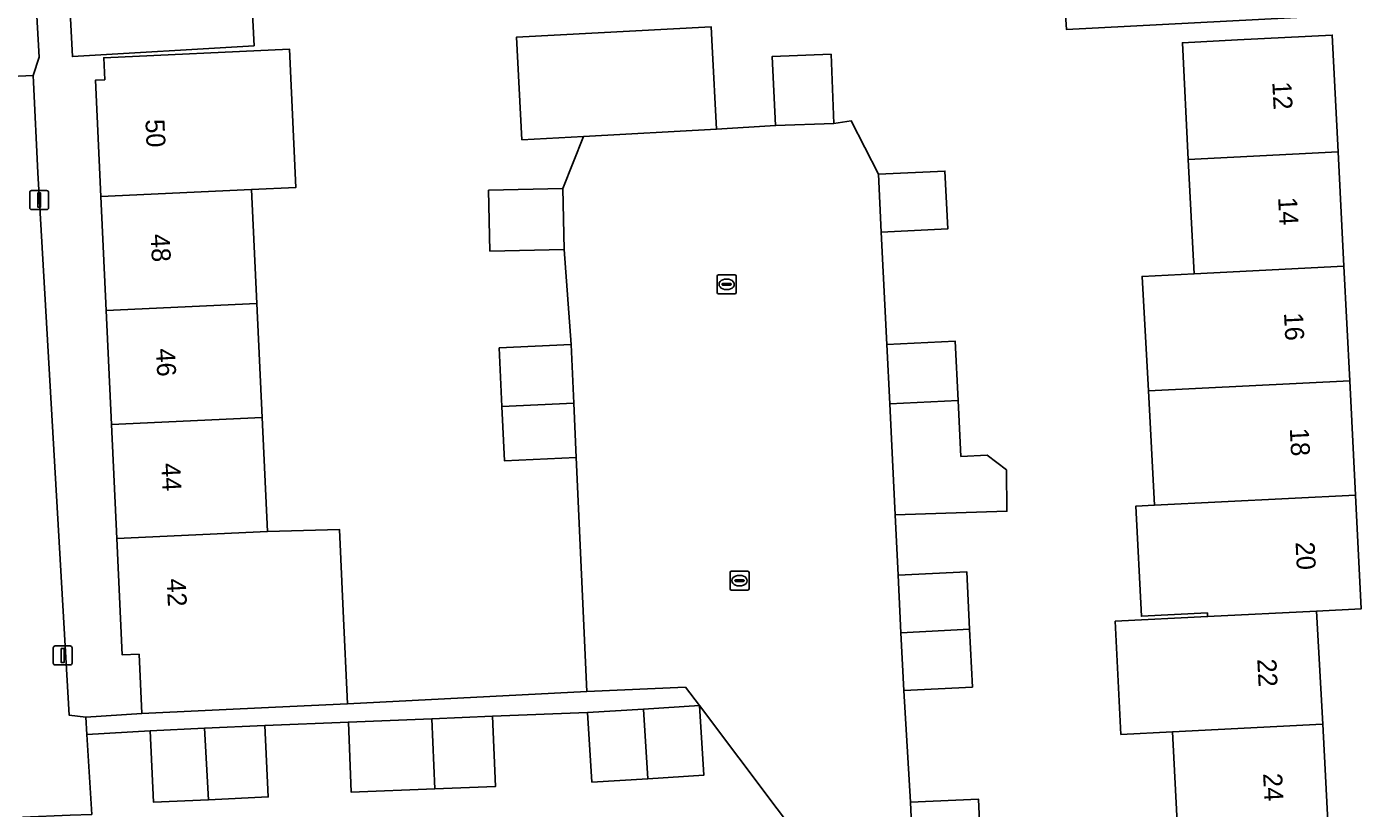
# Model space of a CAD drawing. Extents: x 161084 to 161928, y 385354 to 386522.
# Drawn here: x 161227.6 to 161297.8, y 386268.9 to 386310.1 of the extents above; entities that cross this region are included whole.
import ezdxf

# ---------------------------------------------------------------- set-up
doc = ezdxf.new("R2010")
doc.units = 0
for name, color, linetype in [('IMGEO_Erf', 7, 'Continuous'), ('IMGEO_Kolk', 7, 'Continuous'), ('IMGEO_Lichtmast', 7, 'Continuous'), ('IMGEO_Pand', 7, 'Continuous'), ('IMGEO_Pand_nummerreeks', 7, 'Continuous'), ('IMGEO_Parkeervlak_open', 7, 'Continuous'), ('IMGEO_Rijbaan_lokaal_open', 7, 'Continuous'), ('IMGEO_Voetpad_open', 7, 'Continuous')]:
    doc.layers.add(name, color=color, linetype=linetype)

msp = doc.modelspace()

# ---------------------------------------------------------------- linework, layer by layer
at = {"layer": 'IMGEO_Erf'}
for points in [[(161227.068, 386329.511), (161228.25, 386308.482), (161227.947, 386307.514), (161227.964, 386307.16), (161228.192, 386302.385), (161228.221, 386301.786), (161229.828, 386273.821), (161230.718, 386273.723), (161233.659, 386273.908), (161233.514, 386277.032), (161232.63, 386276.991), (161232.346, 386283.117), (161232.067, 386289.124), (161231.789, 386295.131), (161231.51, 386301.138), (161231.226, 386307.266), (161231.707, 386307.288), (161231.653, 386308.441), (161241.427, 386308.895), (161241.765, 386301.614), (161239.437, 386301.506), (161239.715, 386295.499), (161239.994, 386289.492), (161240.272, 386283.485), (161244.053, 386283.601), (161244.253, 386279.293), (161244.48, 386274.41), (161257.067, 386275.068), (161256.522, 386287.392), (161252.739, 386287.22), (161252.609, 386290.078), (161252.468, 386293.165), (161256.251, 386293.337), (161255.878, 386298.344), (161251.974, 386298.257), (161251.902, 386301.469), (161255.806, 386301.556), (161256.908, 386304.304), (161253.659, 386304.128), (161253.367, 386309.52)], [(161239.251, 386315.173), (161239.566, 386309.078), (161230.006, 386308.503), (161228.907, 386329.536)], [(161297.473, 386310.722), (161282.316, 386309.929), (161282.224, 386311.272)], [(161253.367, 386309.52), (161263.612, 386310.074), (161263.669, 386309.029), (161263.904, 386304.682), (161267.007, 386304.87), (161266.827, 386308.508), (161269.926, 386308.626), (161270.064, 386304.986), (161270.988, 386305.113), (161272.418, 386302.304), (161275.922, 386302.476), (161276.072, 386299.434), (161272.568, 386299.262), (161272.858, 386293.336), (161276.465, 386293.513), (161276.618, 386290.393), (161276.763, 386287.445), (161278.144, 386287.513), (161279.154, 386286.736), (161279.183, 386284.558), (161273.299, 386284.365), (161273.454, 386281.197), (161277.064, 386281.374), (161277.213, 386278.341), (161277.363, 386275.302), (161273.752, 386275.125), (161274.098, 386269.23), (161277.693, 386269.392), (161277.833, 386266.284)], [(161288.205, 386266.807), (161287.896, 386272.941), (161285.179, 386272.804), (161284.878, 386278.769), (161289.738, 386279.014), (161289.728, 386279.201), (161286.26, 386279.026), (161285.968, 386284.827), (161286.94, 386284.875), (161286.635, 386290.897), (161286.295, 386296.925), (161289.029, 386297.063), (161288.725, 386303.091), (161288.415, 386309.237), (161291.31, 386309.383), (161296.303, 386309.635), (161296.613, 386303.488), (161296.917, 386297.461), (161297.221, 386291.433), (161297.526, 386285.405), (161297.828, 386279.422), (161295.472, 386279.303), (161295.81, 386273.34), (161296.119, 386267.206)], [(161269.152, 386266.137), (161263.006, 386274.321), (161263.231, 386270.654), (161260.286, 386270.473), (161257.341, 386270.292), (161257.116, 386273.959), (161252.115, 386273.76), (161252.263, 386270.063), (161249.072, 386269.935), (161244.676, 386269.759), (161244.528, 386273.456), (161240.133, 386273.279), (161240.308, 386269.515), (161237.16, 386269.369), (161234.282, 386269.235), (161234.107, 386272.999), (161230.772, 386272.804), (161231.021, 386268.592)]]:
    msp.add_lwpolyline(points, dxfattribs=at)
at = {"layer": 'IMGEO_Kolk'}
for p, q in [((161263.932, 386296.083), (161263.932, 386296.935)), ((161264.007, 386297.009), (161264.859, 386297.009)), ((161264.42, 386296.789), (161264.445, 386296.789)), ((161264.933, 386296.935), (161264.933, 386296.083)), ((161264.859, 386296.009), (161264.007, 386296.009)), ((161264.191, 386296.503), (161264.191, 386296.515)), ((161264.629, 386296.466), (161264.231, 386296.466)), ((161264.234, 386296.552), (161264.632, 386296.552)), ((161264.443, 386296.229), (161264.418, 386296.229)), ((161264.675, 386296.515), (161264.675, 386296.503)), ((161264.61, 386280.477), (161264.61, 386281.329)), ((161264.685, 386281.403), (161265.537, 386281.403)), ((161265.611, 386281.329), (161265.611, 386280.477)), ((161264.869, 386280.897), (161264.869, 386280.909)), ((161265.307, 386280.86), (161264.909, 386280.86)), ((161264.912, 386280.946), (161265.31, 386280.946)), ((161265.121, 386280.623), (161265.096, 386280.623)), ((161265.098, 386281.183), (161265.123, 386281.183)), ((161265.353, 386280.909), (161265.353, 386280.897)), ((161265.537, 386280.403), (161264.685, 386280.403))]:
    msp.add_line(p, q, dxfattribs=at)
for points in [[(161263.932, 386296.083), (161263.932, 386296.935)], [(161264.007, 386297.009), (161264.859, 386297.009)], [(161264.933, 386296.935), (161264.933, 386296.083)], [(161264.859, 386296.009), (161264.007, 386296.009)], [(161264.61, 386280.477), (161264.61, 386281.329)], [(161264.685, 386281.403), (161265.537, 386281.403)], [(161265.611, 386281.329), (161265.611, 386280.477)], [(161265.537, 386280.403), (161264.685, 386280.403)]]:
    msp.add_lwpolyline(points, dxfattribs=at)
for centre, radius, start, end in [((161264.009, 386296.933), 0.0765, 91.55205, 178.44795), ((161264.009, 386296.933), 0.0765, 91.55205, 178.44795), ((161264.857, 386296.933), 0.0765, 1.55205, 88.44795), ((161264.857, 386296.933), 0.0765, 1.55205, 88.44795), ((161264.009, 386296.085), 0.0765, 181.55205, 268.44795), ((161264.009, 386296.085), 0.0765, 181.55205, 268.44795), ((161264.231, 386296.512), 0.0403, 85.87752, 175.75265), ((161264.228, 386296.502), 0.0366, 178.93798, 274.71019), ((161264.632, 386296.509), 0.043, 264.86636, 352.45326), ((161264.636, 386296.514), 0.0386, 1.73085, 96.63898), ((161264.857, 386296.085), 0.0765, 271.55205, 358.44795), ((161264.857, 386296.085), 0.0765, 271.55205, 358.44795), ((161264.687, 386281.327), 0.0765, 91.55205, 178.44795), ((161264.687, 386281.327), 0.0765, 91.55205, 178.44795), ((161265.535, 386281.327), 0.0765, 1.55205, 88.44795), ((161265.535, 386281.327), 0.0765, 1.55205, 88.44795), ((161264.909, 386280.906), 0.0403, 85.87752, 175.75265), ((161264.906, 386280.896), 0.0366, 178.93798, 274.71019), ((161265.31, 386280.903), 0.043, 264.86636, 352.45326), ((161265.314, 386280.908), 0.0386, 1.73085, 96.63898), ((161264.687, 386280.479), 0.0765, 181.55205, 268.44795), ((161264.687, 386280.479), 0.0765, 181.55205, 268.44795), ((161265.535, 386280.479), 0.0765, 271.55205, 358.44795), ((161265.535, 386280.479), 0.0765, 271.55205, 358.44795)]:
    msp.add_arc(centre, radius, start, end, dxfattribs=at)
for centre, major_axis, ratio, start_param, end_param in [((161264.419, 386296.509), (-0.387, 0.002), 0.722429, 4.712389, 7.853982), ((161264.444, 386296.509), (-0.39, 0.002), 0.717154, 1.570796, 4.712389), ((161265.097, 386280.903), (-0.387, 0.002), 0.722429, 4.712389, 7.853982), ((161265.122, 386280.903), (-0.39, 0.002), 0.717154, 1.570796, 4.712389)]:
    msp.add_ellipse(centre, major_axis=major_axis, ratio=ratio, start_param=start_param, end_param=end_param, dxfattribs=at)
at = {"layer": 'IMGEO_Lichtmast'}
for p, q in [((161227.762, 386300.55), (161227.762, 386301.35)), ((161227.762, 386301.35), (161227.762, 386300.55)), ((161227.862, 386301.45), (161228.652, 386301.45)), ((161228.652, 386301.45), (161227.862, 386301.45)), ((161228.752, 386301.35), (161228.752, 386300.55)), ((161228.752, 386300.55), (161228.752, 386301.35)), ((161228.652, 386300.45), (161227.862, 386300.45)), ((161227.862, 386300.45), (161228.652, 386300.45)), ((161228.999, 386276.564), (161228.999, 386277.364)), ((161228.999, 386277.364), (161228.999, 386276.564)), ((161229.099, 386277.464), (161229.889, 386277.464)), ((161229.889, 386277.464), (161229.099, 386277.464)), ((161229.989, 386277.364), (161229.989, 386276.564)), ((161229.989, 386276.564), (161229.989, 386277.364)), ((161229.889, 386276.464), (161229.099, 386276.464)), ((161229.099, 386276.464), (161229.889, 386276.464))]:
    msp.add_line(p, q, dxfattribs=at)
for points in [[(161228.182, 386301.325), (161228.332, 386301.325), (161228.332, 386300.575), (161228.182, 386300.575), (161228.182, 386301.325)], [(161229.419, 386277.339), (161229.569, 386277.339), (161229.569, 386276.589), (161229.419, 386276.589), (161229.419, 386277.339)]]:
    msp.add_lwpolyline(points, dxfattribs=at)
for centre, start, end in [((161227.862, 386301.35), 90, 180), ((161227.862, 386301.35), 90, 180), ((161228.652, 386301.35), 0, 90), ((161228.652, 386301.35), 360, 90), ((161227.862, 386300.55), 180, 270), ((161227.862, 386300.55), 180, 270), ((161228.652, 386300.55), 270, 0), ((161228.652, 386300.55), 270, 0), ((161229.099, 386277.364), 90, 180), ((161229.099, 386277.364), 90, 180), ((161229.889, 386277.364), 0, 90), ((161229.889, 386277.364), 360, 90), ((161229.099, 386276.564), 180, 270), ((161229.099, 386276.564), 180, 270), ((161229.889, 386276.564), 270, 0), ((161229.889, 386276.564), 270, 0)]:
    msp.add_arc(centre, 0.1, start, end, dxfattribs=at)
at = {"layer": 'IMGEO_Pand'}
for points in [[(161238.898, 386321.843), (161241.724, 386321.992), (161241.607, 386324.178), (161238.78, 386324.029), (161238.458, 386330.14), (161228.907, 386329.536), (161230.006, 386308.503), (161239.566, 386309.078), (161239.251, 386315.173), (161242.077, 386315.322), (161241.96, 386317.518), (161239.133, 386317.37)], [(161263.669, 386309.029), (161263.612, 386310.074), (161253.367, 386309.52), (161253.659, 386304.128), (161256.908, 386304.304), (161263.904, 386304.682)], [(161296.613, 386303.488), (161296.303, 386309.635), (161291.31, 386309.383), (161288.415, 386309.237), (161288.725, 386303.091)], [(161231.51, 386301.138), (161239.437, 386301.506), (161241.765, 386301.614), (161241.427, 386308.895), (161231.653, 386308.441), (161231.707, 386307.288), (161231.226, 386307.266)], [(161269.926, 386308.626), (161266.827, 386308.508), (161267.007, 386304.87), (161270.064, 386304.986)], [(161288.725, 386303.091), (161289.029, 386297.063), (161296.917, 386297.461), (161296.613, 386303.488)], [(161275.922, 386302.476), (161272.418, 386302.304), (161272.568, 386299.262), (161276.072, 386299.434)], [(161231.51, 386301.138), (161231.789, 386295.131), (161239.715, 386295.499), (161239.437, 386301.506)], [(161255.806, 386301.556), (161251.902, 386301.469), (161251.974, 386298.257), (161255.878, 386298.344)], [(161296.917, 386297.461), (161289.029, 386297.063), (161286.295, 386296.925), (161286.635, 386290.897), (161297.221, 386291.433)], [(161239.994, 386289.492), (161239.715, 386295.499), (161231.789, 386295.131), (161232.067, 386289.124)], [(161256.392, 386290.253), (161256.251, 386293.337), (161252.468, 386293.165), (161252.609, 386290.078)], [(161276.618, 386290.393), (161276.465, 386293.513), (161272.858, 386293.336), (161273.012, 386290.211)], [(161297.221, 386291.433), (161286.635, 386290.897), (161286.94, 386284.875), (161297.526, 386285.405)], [(161276.618, 386290.393), (161273.012, 386290.211), (161273.157, 386287.268), (161273.299, 386284.365), (161279.183, 386284.558), (161279.154, 386286.736), (161278.144, 386287.513), (161276.763, 386287.445)], [(161252.609, 386290.078), (161252.739, 386287.22), (161256.522, 386287.392), (161256.392, 386290.253)], [(161232.067, 386289.124), (161232.346, 386283.117), (161240.272, 386283.485), (161239.994, 386289.492)], [(161297.526, 386285.405), (161286.94, 386284.875), (161285.968, 386284.827), (161286.26, 386279.026), (161289.728, 386279.201), (161289.738, 386279.014), (161295.472, 386279.303), (161297.828, 386279.422)], [(161244.253, 386279.293), (161244.053, 386283.601), (161240.272, 386283.485), (161232.346, 386283.117), (161232.63, 386276.991), (161233.514, 386277.032), (161233.659, 386273.908), (161240.701, 386274.235), (161244.48, 386274.41)], [(161277.213, 386278.341), (161277.064, 386281.374), (161273.454, 386281.197), (161273.603, 386278.159)], [(161295.472, 386279.303), (161289.738, 386279.014), (161284.878, 386278.769), (161285.179, 386272.804), (161287.896, 386272.941), (161295.786, 386273.338), (161295.81, 386273.34)], [(161273.603, 386278.159), (161273.752, 386275.125), (161277.363, 386275.302), (161277.213, 386278.341)], [(161260.286, 386270.473), (161263.231, 386270.654), (161263.006, 386274.321), (161260.058, 386274.14)], [(161249.072, 386269.935), (161248.924, 386273.632), (161244.528, 386273.456), (161244.676, 386269.759)], [(161252.115, 386273.76), (161248.924, 386273.632), (161249.072, 386269.935), (161252.263, 386270.063)], [(161260.058, 386274.14), (161257.116, 386273.959), (161257.341, 386270.292), (161260.286, 386270.473)], [(161236.954, 386273.131), (161234.107, 386272.999), (161234.282, 386269.235), (161237.16, 386269.369)], [(161237.16, 386269.369), (161240.308, 386269.515), (161240.133, 386273.279), (161236.954, 386273.131)], [(161295.81, 386273.34), (161295.786, 386273.338), (161287.896, 386272.941), (161288.205, 386266.807), (161296.119, 386267.206)], [(161277.833, 386266.284), (161277.693, 386269.392), (161274.098, 386269.23), (161274.239, 386266.103)]]:
    msp.add_lwpolyline(points, close=True, dxfattribs=at)
at = {"layer": 'IMGEO_Parkeervlak_open'}
msp.add_lwpolyline([(161274.239, 386266.103), (161274.098, 386269.23), (161273.752, 386275.125), (161273.603, 386278.159), (161273.454, 386281.197), (161273.299, 386284.365), (161273.157, 386287.268), (161273.012, 386290.211), (161272.858, 386293.336), (161272.568, 386299.262), (161272.418, 386302.304), (161270.988, 386305.113), (161270.064, 386304.986), (161267.007, 386304.87), (161263.904, 386304.682), (161256.908, 386304.304), (161255.806, 386301.556), (161255.878, 386298.344), (161256.251, 386293.337), (161256.392, 386290.253), (161256.522, 386287.392), (161257.067, 386275.068), (161262.262, 386275.298), (161263.006, 386274.321), (161269.152, 386266.137)], dxfattribs=at)
at = {"layer": 'IMGEO_Rijbaan_lokaal_open'}
msp.add_lwpolyline([(161227.375, 386268.44), (161229.89, 386268.545), (161231.021, 386268.592), (161230.772, 386272.804), (161230.718, 386273.723), (161229.828, 386273.821), (161228.221, 386301.786), (161228.192, 386302.385), (161227.964, 386307.16), (161227.947, 386307.514), (161226.38, 386307.443)], dxfattribs=at)
at = {"layer": 'IMGEO_Voetpad_open'}
msp.add_lwpolyline([(161225.201, 386330.697), (161226.38, 386307.443), (161227.947, 386307.514), (161228.25, 386308.482), (161227.068, 386329.511)], dxfattribs=at)
for points in [[(161282.316, 386309.929), (161297.473, 386310.722), (161297.393, 386312.054), (161287.907, 386311.565), (161282.224, 386311.272)], [(161260.058, 386274.14), (161263.006, 386274.321), (161262.262, 386275.298), (161257.067, 386275.068), (161244.48, 386274.41), (161240.701, 386274.235), (161233.659, 386273.908), (161230.718, 386273.723), (161230.772, 386272.804), (161234.107, 386272.999), (161236.954, 386273.131), (161240.133, 386273.279), (161244.528, 386273.456), (161248.924, 386273.632), (161252.115, 386273.76), (161257.116, 386273.959)]]:
    msp.add_lwpolyline(points, close=True, dxfattribs=at)

# ---------------------------------------------------------------- texts
at = {"layer": 'IMGEO_Pand_nummerreeks'}
for s, rotation, p in [('12', 272.88863, (161293.143, 386307.167)), ('50', 272.65258, (161233.846, 386305.187)), ('14', 272.88863, (161293.45, 386301.084)), ('48', 272.6554, (161234.125, 386299.149)), ('16', 272.8875, (161293.758, 386295.003)), ('46', 272.6554, (161234.405, 386293.115)), ('18', 272.8875, (161294.064, 386288.92)), ('44', 272.6554, (161234.685, 386287.078)), ('20', 272.8875, (161294.367, 386282.931)), ('42', 272.65258, (161234.968, 386280.999)), ('22', 272.8875, (161292.353, 386276.769)), ('24', 272.8875, (161292.658, 386270.744))]:
    msp.add_text(s, height=1, rotation=rotation, dxfattribs=at).set_placement(p)

doc.saveas('drawing.dxf')
